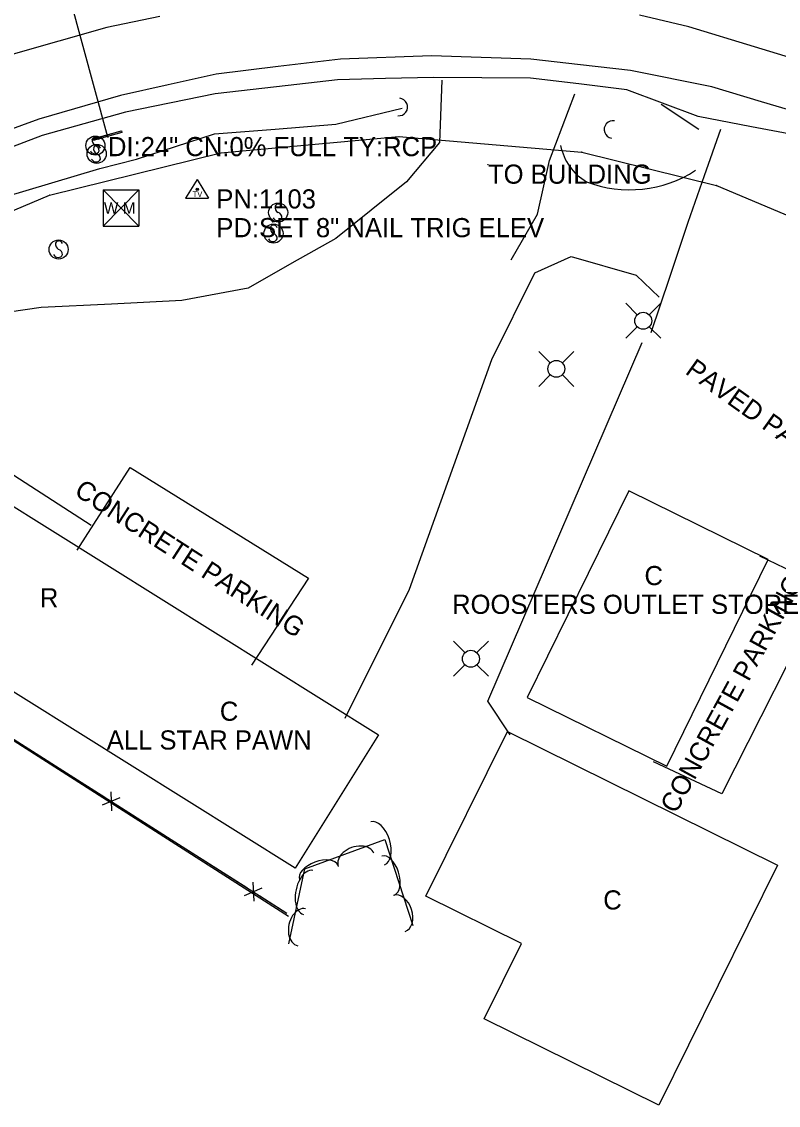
# Model space of a CAD drawing. Extents: x 1441650 to 1491889, y 345904 to 358319.
# Drawn here: x 1442229 to 1442426.6, y 356982.6 to 357265.6 of the extents above; entities that cross this region are included whole.
import ezdxf

# ---------------------------------------------------------------- set-up
doc = ezdxf.new("R2010")
doc.units = 0
for name, color, linetype in [('S_BUILDING', 7, 'Continuous'), ('S_BUILDING_ANNOT', 7, 'Continuous'), ('S_CROSS_DRAIN', 7, 'Continuous'), ('S_CROSS_DRAIN_ANNOT', 7, 'Continuous'), ('S_DITCHLINE', 7, 'Continuous'), ('S_DRG_PT_SYM', 7, 'Continuous'), ('S_EDGE_PAVEMENT', 7, 'Continuous'), ('S_FENCE', 7, 'Continuous'), ('S_GRAVEL_ROAD', 7, 'Continuous'), ('S_HEADWALL', 7, 'Continuous'), ('S_IRON_PIN_ANNOT', 7, 'Continuous'), ('S_MSC_PT_SYM', 7, 'Continuous'), ('S_PARKING', 7, 'Continuous'), ('S_PARKING_ANNOT', 7, 'Continuous'), ('S_PAVEMENT_CROWN', 7, 'Continuous'), ('S_SECONDARY_CTL', 7, 'Continuous'), ('S_SECONDARY_CTL_ANNOT', 7, 'Continuous'), ('S_SHOULDER', 7, 'Continuous'), ('S_SIGN', 7, 'Continuous'), ('S_SURVEY_TEXT_ANNOT', 7, 'Continuous'), ('S_TREE', 7, 'Continuous'), ('S_UTILITY_POLE', 7, 'Continuous'), ('S_UTL_PT_SYM', 7, 'Continuous'), ('S_WATER_UTILITIES', 7, 'Continuous')]:
    doc.layers.add(name, color=color, linetype=linetype)

msp = doc.modelspace()

# ---------------------------------------------------------------- linework, layer by layer
at = {"layer": 'S_BUILDING'}
for points in [[(1442300.38, 357044.58), (1442186.84, 357115.6), (1442208.6, 357150.38), (1442322.14, 357079.36)], [(1442387.54, 357143.05), (1442361.02, 357089.08), (1442397.42, 357071.2), (1442423.94, 357125.17)], [(1442426.39, 357045.32), (1442395.35, 356982.61), (1442349.72, 357005.2), (1442359.47, 357024.89), (1442334.55, 357037.23), (1442355.84, 357080.25)]]:
    msp.add_lwpolyline(points, close=True, dxfattribs=at)
at = {"layer": 'S_CROSS_DRAIN'}
msp.add_line((1442251.52, 357235.45), (1442234.14, 357299.01), dxfattribs=at)
for centre, start, end in [((1442327.47, 357243.3), 263.8582, 84.1874), ((1442383.4, 357237.4), 79.1938, 259.523)]:
    msp.add_arc(centre, 2.3, start, end, dxfattribs=at)
at = {"layer": 'S_DITCHLINE'}
msp.add_lwpolyline([(1442195.23, 357209.33), (1442209.79, 357214.52), (1442224.35, 357219.71), (1442236.89, 357223.46), (1442249.42, 357227.2), (1442258.97, 357229.63), (1442279.34, 357236.25), (1442295.17, 357237.52), (1442310.99, 357238.79), (1442328.33, 357243.02)], dxfattribs=at)
at = {"layer": 'S_DRG_PT_SYM'}
msp.add_lwpolyline([(1442251.52, 357235.45), (1442251.52, 357235.5), (1442251.52, 357235.45), (1442251.47, 357235.45), (1442251.52, 357235.45), (1442251.52, 357235.4), (1442251.52, 357235.45), (1442251.57, 357235.45)], dxfattribs=at)
at = {"layer": 'S_EDGE_PAVEMENT'}
for points in [[(1442435.15, 357240.82), (1442422.16, 357244.67), (1442409.17, 357248.53), (1442387.94, 357252.86), (1442374.94, 357254.3), (1442361.94, 357255.74), (1442348.96, 357256.19), (1442335.99, 357256.64), (1442312.21, 357255.8), (1442295.98, 357253.83), (1442279.74, 357251.86), (1442267.28, 357249.08), (1442254.82, 357246.3), (1442233.43, 357240.15), (1442220.76, 357235.52)], [(1442411.44, 357237.41), (1442407.2, 357225.28), (1442402.96, 357213.16), (1442398.12, 357198.75), (1442393.29, 357184.35)]]:
    msp.add_lwpolyline(points, dxfattribs=at)
at = {"layer": 'S_FENCE'}
for p, q in [((1442252.26, 357064.5), (1442252.48, 357059.5)), ((1442250.06, 357061.04), (1442254.68, 357062.96)), ((1442287.19, 357037.44), (1442291.81, 357039.36)), ((1442289.39, 357040.89), (1442289.61, 357035.9))]:
    msp.add_line(p, q, dxfattribs=at)
for points in [[(1442159.54, 357121.01), (1442298.27, 357032.82)], [(1442216.92, 357084.53), (1442233.8, 357073.8)], [(1442233.8, 357073.8), (1442250.68, 357063.07)], [(1442254.06, 357060.93), (1442270.93, 357050.2)], [(1442270.93, 357050.2), (1442287.81, 357039.47)], [(1442291.19, 357037.32), (1442298.27, 357032.82)]]:
    msp.add_lwpolyline(points, dxfattribs=at)
at = {"layer": 'S_GRAVEL_ROAD'}
for points in [[(1442338.74, 357250.26), (1442338.06, 357233.99), (1442329.51, 357223.77), (1442311.02, 357208.99), (1442299.56, 357202.47), (1442288.1, 357195.96), (1442270.77, 357192.76), (1442252.41, 357191.83), (1442234.05, 357190.9), (1442217.26, 357188.48), (1442199.58, 357191.81), (1442190.41, 357196.11), (1442184.03, 357203.86), (1442181.4, 357212.44)], [(1442356.79, 357203.4), (1442363.66, 357215.29), (1442366.82, 357229.29), (1442373.47, 357246.7)]]:
    msp.add_lwpolyline(points, dxfattribs=at)
at = {"layer": 'S_HEADWALL'}
msp.add_lwpolyline([(1442247.62, 357234.52), (1442247.46, 357235.01), (1442255.05, 357237.06), (1442255.1, 357236.6)], close=True, dxfattribs=at)
msp.add_lwpolyline([(1442254.84, 357236.94), (1442247.25, 357234.76)], dxfattribs=at)
at = {"layer": 'S_IRON_PIN_ANNOT'}
msp.add_lwpolyline([(1442298.64, 357031.88), (1442158.39, 357121.45)], dxfattribs=at)
at = {"layer": 'S_MSC_PT_SYM'}
for points in [[(1442350.76, 357228.26), (1442350.76, 357228.31), (1442350.76, 357228.26), (1442350.71, 357228.26), (1442350.76, 357228.26), (1442350.76, 357228.21), (1442350.76, 357228.26), (1442350.81, 357228.26)], [(1442426.21, 357157.45), (1442426.21, 357157.5), (1442426.21, 357157.45), (1442426.16, 357157.45), (1442426.21, 357157.45), (1442426.21, 357157.4), (1442426.21, 357157.45), (1442426.26, 357157.45)]]:
    msp.add_lwpolyline(points, dxfattribs=at)
at = {"layer": 'S_PARKING'}
for points in [[(1442405.78, 357237.38), (1442395.98, 357243.95)], [(1442313.43, 357083.71), (1442330.24, 357117.39), (1442351.73, 357177.35), (1442363.02, 357200.03), (1442372.48, 357204.22), (1442389.46, 357199.39), (1442395.5, 357193.67)], [(1442356.59, 357079.33), (1442350.75, 357088.15), (1442391.01, 357181.78)], [(1442167.4, 357177.43), (1442160.54, 357152.28), (1442183.76, 357139.69), (1442199.42, 357159.09), (1442219.68, 357151.81), (1442247.17, 357134.12)], [(1442243.44, 357127.56), (1442257.31, 357149.19), (1442303.87, 357120.22), (1442289.01, 357097.58)], [(1442421.65, 357126.13), (1442439.03, 357117.78), (1442411.84, 357063.96), (1442393.99, 357072.32)]]:
    msp.add_lwpolyline(points, dxfattribs=at)
msp.add_arc((1442387.77, 357253.3), 31.63, 249.1193, 302.9812, dxfattribs=at)
msp.add_ellipse((1442383.58, 357235.96), major_axis=(-9.11, -10.78), ratio=0.999644, start_param=5.607898, end_param=6.459154, dxfattribs=at)
at = {"layer": 'S_PAVEMENT_CROWN'}
for points in [[(1442265.07, 357266.96), (1442251.24, 357264.01), (1442238.7, 357260.45), (1442226.16, 357256.89), (1442212.88, 357252.16), (1442199.59, 357247.43), (1442183.26, 357240.42), (1442165.53, 357231.77), (1442150.99, 357221.02), (1442138.98, 357209.99), (1442126.97, 357198.96), (1442117.43, 357189.43), (1442107.88, 357179.9), (1442095.29, 357163.11), (1442082.69, 357146.32)], [(1442437.48, 357253.74), (1442420.36, 357258.98), (1442403.24, 357264.23), (1442390.35, 357267.25)]]:
    msp.add_lwpolyline(points, dxfattribs=at)
at = {"layer": 'S_SECONDARY_CTL'}
for p, q in [((1442274.82, 357224.4), (1442271.81, 357219.45)), ((1442274.82, 357224.4), (1442277.77, 357219.45)), ((1442271.81, 357219.45), (1442277.77, 357219.45))]:
    msp.add_line(p, q, dxfattribs=at)
for radius in [0.311, 0.183, 0.103]:
    msp.add_circle((1442274.82, 357221.79), radius, dxfattribs=at)
at = {"layer": 'S_SHOULDER'}
msp.add_lwpolyline([(1442433.49, 357235.5), (1442419.57, 357238.15), (1442405.65, 357240.8), (1442387.05, 357247.8), (1442374.45, 357249.32), (1442361.84, 357250.83), (1442349.19, 357250.9), (1442336.54, 357250.97), (1442324, 357250.69), (1442311.47, 357250.41), (1442295.5, 357248.59), (1442279.52, 357246.76), (1442256.08, 357241.93), (1442234.36, 357235.85), (1442221.73, 357231.07)], dxfattribs=at)
at = {"layer": 'S_SIGN'}
for centre in [(1442248.23, 357233.21), (1442248.57, 357231.05), (1442295.96, 357215.73), (1442294.74, 357210.24), (1442238.64, 357206.09)]:
    msp.add_circle(centre, 2.49, dxfattribs=at)
for centre, radius, start, end in [((1442248.92, 357234.53), 1.5, 167.1196, 241.9813), ((1442248.31, 357234.47), 0.95, 16.5258, 156.8957), ((1442248.08, 357232.38), 1.28, 204.641, 335.359), ((1442249.25, 357232.37), 1.5, 167.1196, 241.9813), ((1442248.64, 357232.31), 0.95, 16.5258, 156.8957), ((1442247.82, 357231.86), 1.4, 358.6529, 73.7063), ((1442248.41, 357230.22), 1.28, 204.641, 335.359), ((1442248.16, 357229.7), 1.4, 358.6529, 73.7063), ((1442296.65, 357217.05), 1.5, 167.1196, 241.9813), ((1442296.04, 357217), 0.95, 16.5258, 156.8957), ((1442295.81, 357214.9), 1.28, 204.641, 335.359), ((1442295.55, 357214.39), 1.4, 358.6529, 73.7063), ((1442295.42, 357211.56), 1.5, 167.1196, 241.9813), ((1442294.81, 357211.5), 0.95, 16.5258, 156.8957), ((1442294.58, 357209.41), 1.28, 204.641, 335.359), ((1442294.33, 357208.89), 1.4, 358.6529, 73.7063), ((1442239.32, 357207.42), 1.5, 167.1196, 241.9813), ((1442238.71, 357207.36), 0.95, 16.5258, 156.8957), ((1442238.23, 357204.75), 1.4, 358.6529, 73.7063), ((1442238.48, 357205.27), 1.28, 204.641, 335.359)]:
    msp.add_arc(centre, radius, start, end, dxfattribs=at)
at = {"layer": 'S_TREE'}
msp.add_lwpolyline([(1442298.73, 357024.77), (1442302.93, 357044.33), (1442323.86, 357052.02), (1442331.1, 357029.56)], dxfattribs=at)
for centre, major_axis, ratio, start_param, end_param in [((1442321.94, 357051.04), (-1.8, 5.59), 0.550037, 3.141593, 6.283185), ((1442316.31, 357046.71), (-4.65, -1.71), 0.685312, 3.141591, 6.283184), ((1442324.66, 357042.6), (-1.64, 5.09), 0.540657, 3.141593, 6.283185), ((1442306.55, 357043.4), (-5.02, -1.85), 0.5407, 3.141592, 6.283184), ((1442303.79, 357038.22), (-1.23, -5.74), 0.550134, 3.141441, 6.283034), ((1442327.58, 357032.72), (-1.52, 4.72), 0.685257, 3.141593, 6.283185), ((1442302.1, 357029.11), (-1.04, -4.84), 0.685378, 3.141344, 6.282937)]:
    msp.add_ellipse(centre, major_axis=major_axis, ratio=ratio, start_param=start_param, end_param=end_param, dxfattribs=at)
at = {"layer": 'S_UTILITY_POLE'}
for p, q in [((1442389.71, 357189.05), (1442386.72, 357192.03)), ((1442392.89, 357189.05), (1442395.87, 357192.03)), ((1442389.71, 357185.87), (1442386.72, 357182.89)), ((1442392.89, 357185.87), (1442395.87, 357182.89)), ((1442367, 357176.5), (1442364.02, 357179.48)), ((1442370.18, 357176.5), (1442373.16, 357179.48)), ((1442367, 357173.32), (1442364.02, 357170.34)), ((1442370.18, 357173.32), (1442373.16, 357170.34)), ((1442344.7, 357100.81), (1442341.72, 357103.79)), ((1442347.88, 357100.81), (1442350.86, 357103.79)), ((1442344.7, 357097.63), (1442341.72, 357094.64)), ((1442347.88, 357097.63), (1442350.86, 357094.64))]:
    msp.add_line(p, q, dxfattribs=at)
for centre in [(1442391.3, 357187.47), (1442368.6, 357174.92), (1442346.3, 357099.22)]:
    msp.add_circle(centre, 2.21, dxfattribs=at)
at = {"layer": 'S_UTL_PT_SYM'}
for points in [[(1442327.51, 357235.57), (1442327.51, 357235.62), (1442327.51, 357235.57), (1442327.46, 357235.57), (1442327.51, 357235.57), (1442327.51, 357235.52), (1442327.51, 357235.57), (1442327.56, 357235.57)], [(1442375.23, 357231.5), (1442375.23, 357231.55), (1442375.23, 357231.5), (1442375.18, 357231.5), (1442375.23, 357231.5), (1442375.23, 357231.45), (1442375.23, 357231.5), (1442375.28, 357231.5)], [(1442281.01, 357231.29), (1442281.01, 357231.34), (1442281.01, 357231.29), (1442280.96, 357231.29), (1442281.01, 357231.29), (1442281.01, 357231.24), (1442281.01, 357231.29), (1442281.06, 357231.29)], [(1442410.42, 357222.81), (1442410.42, 357222.86), (1442410.42, 357222.81), (1442410.37, 357222.81), (1442410.42, 357222.81), (1442410.42, 357222.76), (1442410.42, 357222.81), (1442410.47, 357222.81)], [(1442236.23, 357220.24), (1442236.23, 357220.29), (1442236.23, 357220.24), (1442236.18, 357220.24), (1442236.23, 357220.24), (1442236.23, 357220.19), (1442236.23, 357220.24), (1442236.28, 357220.24)]]:
    msp.add_lwpolyline(points, dxfattribs=at)
at = {"layer": 'S_WATER_UTILITIES'}
for p, q in [((1442281.01, 357231.29), (1442327.51, 357235.57)), ((1442327.51, 357235.57), (1442375.23, 357231.5)), ((1442375.23, 357231.5), (1442410.42, 357222.81)), ((1442236.23, 357220.24), (1442281.01, 357231.29)), ((1442197.84, 357204.03), (1442236.23, 357220.24)), ((1442250.26, 357221.63), (1442259.59, 357221.63)), ((1442250.26, 357221.63), (1442250.26, 357212.14)), ((1442250.26, 357221.63), (1442259.59, 357212.14)), ((1442259.59, 357221.63), (1442250.26, 357212.14)), ((1442259.59, 357221.63), (1442259.59, 357212.14)), ((1442410.42, 357222.81), (1442454.77, 357204.1)), ((1442250.26, 357212.14), (1442259.59, 357212.14))]:
    msp.add_line(p, q, dxfattribs=at)

# ---------------------------------------------------------------- texts
at = {"layer": 'S_BUILDING_ANNOT'}
for s, height, p in [('C', 5, (1442391.62, 357118.44)), ('R', 5, (1442233.74, 357112.64)), ('ROOSTERS OUTLET STORE', 5.0003, (1442341.38, 357110.94)), ('C', 5, (1442280.73, 357083.02)), ('ALL STAR PAWN', 5.0003, (1442251.21, 357075.51)), ('C', 5, (1442380.86, 357033.74))]:
    msp.add_text(s, height=height, dxfattribs=at).set_placement(p)
at = {"layer": 'S_CROSS_DRAIN_ANNOT'}
msp.add_text('DI:24" CN:0% FULL TY:RCP', height=5, dxfattribs=at).set_placement((1442251.52, 357230.45))
at = {"layer": 'S_PARKING_ANNOT'}
for s, rotation, p in [('PAVED PARKING', 324.5034, (1442402, 357173.82)), ('CONCRETE PARKING', 327.1449, (1442242.42, 357142.17)), ('CONCRETE PARKING', 61.2327, (1442399.86, 357058.53))]:
    msp.add_text(s, height=5.0003, rotation=rotation, dxfattribs=at).set_placement(p)
at = {"layer": 'S_SECONDARY_CTL'}
msp.add_text('TV', height=1.5, rotation=360, dxfattribs=at).set_placement((1442273.61, 357219.78))
at = {"layer": 'S_SECONDARY_CTL_ANNOT'}
for s, p in [('PN:1103', (1442279.82, 357216.79)), ('PD:SET 8" NAIL TRIG ELEV', (1442279.82, 357209.29))]:
    msp.add_text(s, height=5, dxfattribs=at).set_placement(p)
at = {"layer": 'S_SURVEY_TEXT_ANNOT'}
msp.add_text('TO BUILDING', height=5, dxfattribs=at).set_placement((1442350.76, 357223.26))
at = {"layer": 'S_WATER_UTILITIES'}
msp.add_text('W M', height=3, rotation=360, dxfattribs=at).set_placement((1442250.46, 357215.4))

doc.saveas('drawing.dxf')
